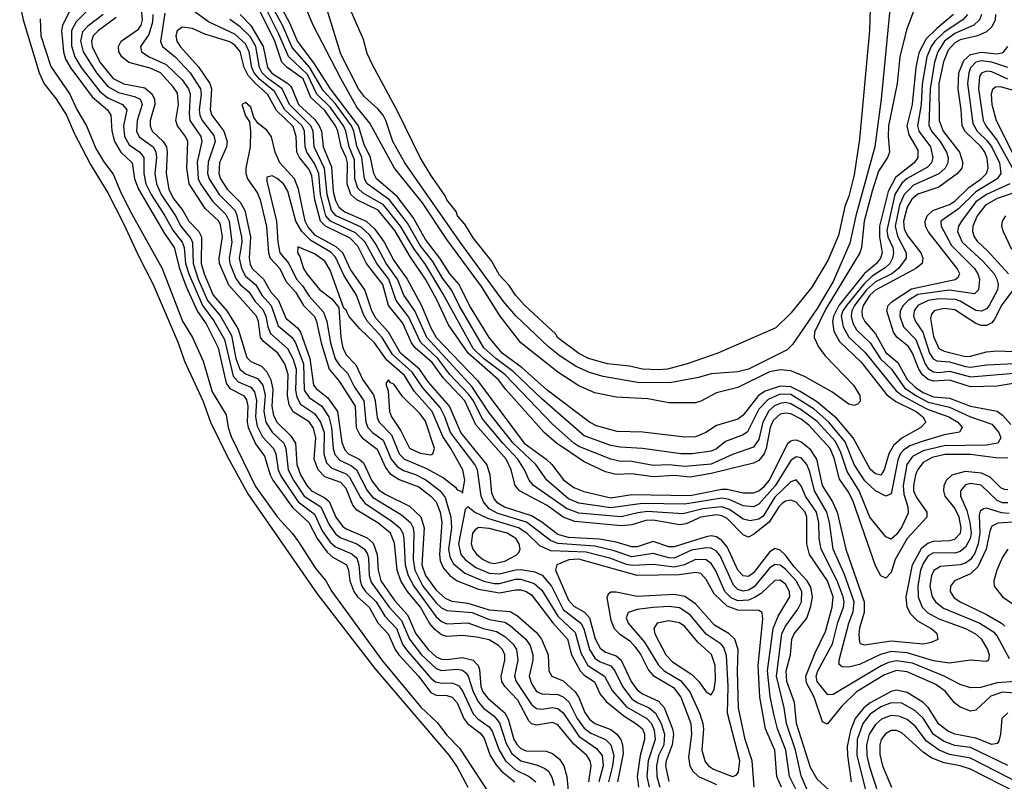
# Model space of a CAD drawing. Header units: inches. Extents: x 990535 to 1117859, y 769386 to 892122.
# Tile 518 of 656: x 1052597 to 1056317, y 832532 to 835411. Entities that reach past the tile are written whole.
import ezdxf

# ---------------------------------------------------------------- set-up
doc = ezdxf.new("R2010")
doc.units = ezdxf.units.IN
doc.header["$MEASUREMENT"] = 0
doc.layers.add('B0853', color=7, linetype='Continuous')

msp = doc.modelspace()

# ---------------------------------------------------------------- linework, layer by layer
at = {"layer": 'B0853', "color": 5}
for points, elevation in [([(1056330, 833753), (1056285.5, 833754.5), (1056190, 833767.6), (1056092.7, 833767.3), (1056044.4, 833755.6), (1056010, 833736.9), (1055990, 833710.4), (1055982, 833690), (1055973.7, 833650), (1055974.4, 833630), (1055984.7, 833604.7), (1056023.9, 833550), (1056024.3, 833530), (1055949.6, 833450.4), (1055904.6, 833370), (1055890, 833321.3), (1055870, 833300.4), (1055850, 833309.4), (1055830, 833346.3), (1055746.3, 833590), (1055730, 833623.3), (1055694.6, 833674.6), (1055674, 833754), (1055658.8, 833790), (1055578.9, 833878.9), (1055550, 833901), (1055510, 833920.8), (1055490, 833923.9), (1055470, 833919.3), (1055443.9, 833896.1), (1055432.2, 833870), (1055417.2, 833790), (1055409.3, 833770), (1055390, 833745.2), (1055370, 833734.8), (1055210, 833695.2), (1055130, 833681.7), (1055070, 833688.4), (1054990, 833682.8), (1054910, 833693.8), (1054850, 833692), (1054810, 833701.4), (1054730, 833739.1), (1054624.7, 833810), (1054578.3, 833850), (1054433, 834013), (1054405.6, 834050), (1054290.6, 834150), (1054217.5, 834257.5), (1054172.6, 834352.6), (1054129.5, 834430), (1054073.1, 834513.1), (1054013.7, 834613.7), (1053950.8, 834690.8), (1053870, 834730), (1053847.8, 834750), (1053833.8, 834790), (1053835.4, 834870), (1053830.7, 834890), (1053810.9, 834930), (1053798.6, 834990), (1053789.8, 835010), (1053750, 835067.4), (1053697.1, 835117.1), (1053667.5, 835187.5), (1053607.4, 835230), (1053587.7, 835250), (1053561.1, 835330), (1053478.1, 835498.1)], 2380), ([(1052596.5, 835470), (1052609.8, 835409.8), (1052669.5, 835209.5), (1052689, 835169), (1052732.9, 835112.9), (1052773.1, 835050), (1052802.5, 834982.5), (1052864, 834864), (1052930, 834756.6), (1052990, 834638.6), (1053042.9, 834522.9), (1053101.5, 834410), (1053195.4, 834190), (1053219.6, 834119.6), (1053290, 833968), (1053317.2, 833890), (1053380.9, 833760.9), (1053458.7, 833618.7), (1053721.2, 833241.2), (1053938.2, 832958.2), (1054219, 832630), (1054250, 832585.8), (1054290.1, 832510)], 2260), ([(1055884.1, 835450), (1055852.4, 835110), (1055828.5, 834930), (1055756.6, 834670), (1055733.3, 834566.7), (1055670, 834420.8), (1055610, 834319.9), (1055516.2, 834183.8), (1055496.8, 834163.2), (1055350, 834090.3), (1055310, 834080.5), (1055210, 834072.5), (1055161.7, 834058.3), (1055059.9, 834040.1), (1054938.4, 834038.4), (1054801.9, 834061.9), (1054750, 834077.3), (1054699.9, 834099.9), (1054638.8, 834138.7), (1054594.5, 834174.5), (1054471.5, 834291.5), (1054425.3, 834345.3), (1054261.2, 834570), (1054052.4, 834870), (1054006.9, 834950), (1053980.5, 835030), (1053969.7, 835050), (1053950, 835074), (1053899.6, 835119.6), (1053876.6, 835150), (1053810, 835280.6), (1053751.9, 835468.1)], 2260), ([(1052788.5, 835450), (1052758.2, 835390), (1052753.9, 835370), (1052762.1, 835290), (1052770, 835262.2), (1052790, 835227.5), (1052870, 835119.8), (1052928.8, 835070), (1052941.4, 835050), (1052944.4, 834990), (1052954.5, 834950), (1052978.1, 834910), (1053021.5, 834870), (1053030.4, 834810), (1053045.4, 834770), (1053143.3, 834603.3), (1053180, 834550), (1053200, 834470), (1053224.6, 834404.6), (1053268.1, 834308.1), (1053300.8, 834260.8), (1053346.4, 834170), (1053377.2, 834037.2), (1053390, 834017.2), (1053441.7, 833990), (1053454, 833974), (1053458.5, 833950), (1053456.4, 833890), (1053459.8, 833870), (1053487.7, 833807.7), (1053521, 833761), (1053542.4, 833690), (1053552.6, 833670), (1053627.2, 833567.2), (1053689.4, 833510), (1053720.1, 833450), (1053758.6, 833398.6), (1053779.5, 833379.5), (1053830.9, 833350), (1053838.6, 833330), (1053843.7, 833290), (1053858.6, 833250), (1053872.8, 833230), (1053916.6, 833190), (1053950, 833131), (1053989.3, 833089.3), (1054015, 833030), (1054029.2, 833010), (1054103.6, 832930), (1054150, 832867.7), (1054170, 832857.5), (1054210, 832856), (1054230.7, 832850), (1054250, 832829.2), (1054275.1, 832770), (1054288.1, 832750), (1054334.8, 832714.8), (1054350, 832697.6), (1054374.8, 832630), (1054395.5, 832595.5), (1054417.4, 832570), (1054467.5, 832530)], 2320), ([(1052857, 835450), (1052810, 835403.4), (1052791.9, 835370), (1052792.4, 835312.4), (1052804.7, 835270), (1052829.4, 835230), (1052899.1, 835139.1), (1052930, 835115), (1052985.2, 835090), (1053001.7, 835070), (1052988.2, 835010), (1052992.2, 834970), (1053010, 834937.8), (1053050.1, 834910), (1053065.7, 834890), (1053065.2, 834830), (1053073.7, 834790), (1053092.9, 834750), (1053145.6, 834670), (1053175.1, 834615.1), (1053210.4, 834570), (1053217.5, 834550), (1053222.9, 834490), (1053235.2, 834450), (1053287.2, 834330), (1053330, 834272.8), (1053370, 834202.7), (1053403, 834063), (1053422.3, 834042.3), (1053470, 834022.1), (1053483.8, 834003.8), (1053491.5, 833971.5), (1053487.7, 833910), (1053494.3, 833874.3), (1053514.1, 833834.1), (1053555.9, 833790), (1053563.9, 833770), (1053572.7, 833710), (1053584, 833684), (1053648.6, 833588.6), (1053710, 833542.1), (1053739.1, 833479.1), (1053770, 833436.4), (1053790, 833418.1), (1053851.9, 833391.9), (1053870, 833376), (1053878, 833350), (1053882.5, 833290), (1053890, 833270), (1053903.8, 833250), (1053943.8, 833210), (1053975.9, 833155.9), (1054020, 833110), (1054043.4, 833050), (1054056.7, 833030), (1054150, 832922.2), (1054167.8, 832907.8), (1054190, 832903.1), (1054230, 832904.5), (1054254.1, 832894.1), (1054270, 832873.5), (1054310, 832787.3), (1054328.1, 832768.1), (1054370, 832738.1), (1054381.9, 832721.9), (1054408.2, 832650), (1054432.3, 832610), (1054470, 832575.3), (1054521.2, 832550), (1054546.3, 832530)], 2340), ([(1052912.2, 835430), (1052853.4, 835386.6), (1052834.4, 835365.6), (1052826.6, 835330), (1052836.3, 835290), (1052886.2, 835210), (1052930, 835158.9), (1052970, 835135.7), (1053030, 835121.2), (1053052.4, 835110), (1053059.3, 835090), (1053040.7, 835030), (1053038.1, 834990), (1053048.5, 834968.5), (1053101.3, 834930), (1053111.5, 834911.5), (1053113.3, 834890), (1053106.8, 834830), (1053113.4, 834790), (1053131.3, 834750), (1053185.5, 834670), (1053205.9, 834630), (1053243.6, 834583.6), (1053248.9, 834568.9), (1053252.6, 834490), (1053271.5, 834430), (1053306.7, 834350), (1053355.2, 834290), (1053396.6, 834216.6), (1053413.8, 834130), (1053428.2, 834090), (1053450, 834072.2), (1053494.8, 834054.8), (1053514.7, 834030), (1053523.8, 833990), (1053518.7, 833930), (1053526.6, 833890), (1053550, 833851.3), (1053594.2, 833810), (1053602.2, 833790), (1053610.4, 833710), (1053631.2, 833670), (1053671.8, 833610), (1053734.9, 833570), (1053764.2, 833504.2), (1053790, 833467.7), (1053810, 833451.9), (1053870, 833430), (1053898.9, 833410), (1053910.4, 833390.4), (1053914.1, 833374.1), (1053916.9, 833310), (1053924.3, 833284.3), (1053993, 833190), (1054039.7, 833139.7), (1054069.5, 833069.5), (1054114.6, 833010), (1054170, 832958), (1054190, 832951.1), (1054250, 832955.8), (1054270, 832951.7), (1054281.9, 832941.9), (1054291.3, 832930), (1054309.5, 832870), (1054330, 832830.7), (1054349, 832809), (1054390, 832778.5), (1054410, 832753.5), (1054434.6, 832674.6), (1054456.6, 832636.6), (1054490, 832609.1), (1054553.2, 832593.2), (1054580.9, 832580.9), (1054594.3, 832570), (1054607.9, 832547.9), (1054616.2, 832516.2)], 2360), ([(1054746.7, 832530), (1054756.6, 832590), (1054752.5, 832610), (1054739.6, 832630), (1054690, 832672.2), (1054630, 832746.1), (1054610, 832754.8), (1054550, 832744.5), (1054530, 832749.4), (1054520.4, 832760.4), (1054478.3, 832838.3), (1054429.5, 832890), (1054418.2, 832910), (1054416.3, 832930), (1054430, 832990), (1054429.8, 833010), (1054420.9, 833030), (1054405.9, 833045.9), (1054370, 833066.3), (1054322.6, 833077.4), (1054270, 833083), (1054210, 833079.2), (1054190, 833085.8), (1054165.4, 833105.4), (1054144.7, 833130), (1054111.7, 833190), (1054062.3, 833250), (1054036.3, 833290), (1054022.6, 833330), (1054012.8, 833432.8), (1053998.2, 833470), (1053949.5, 833509.5), (1053870, 833557.1), (1053855.6, 833575.6), (1053830, 833638.5), (1053810, 833661.7), (1053750, 833682.9), (1053724.6, 833710), (1053709.3, 833750), (1053715.7, 833830), (1053706.4, 833866.4), (1053690, 833890.3), (1053630, 833929.3), (1053614.9, 833954.9), (1053608.5, 833990), (1053611.6, 834070), (1053599, 834110), (1053571.6, 834150), (1053516, 834196), (1053507.1, 834210), (1053498.9, 834270), (1053491.5, 834290), (1053386.9, 834406.9), (1053351.9, 834490), (1053349.7, 834510), (1053362.8, 834590), (1053355.3, 834635.3), (1053348.5, 834650), (1053297.2, 834697.2), (1053236.7, 834790), (1053228.4, 834850), (1053232.1, 834950), (1053223.3, 834970), (1053193, 835010), (1053187.1, 835030), (1053196.7, 835090), (1053192.7, 835132.7), (1053177.1, 835157.1), (1053128, 835210), (1053090, 835228.1), (1053008.6, 835248.6), (1052982.1, 835270), (1052971.7, 835290), (1052969.8, 835310), (1052979.7, 835330), (1053045, 835375), (1053055.5, 835390), (1053061.1, 835410), (1053057.4, 835450)], 2420), ([(1053100, 835430), (1053098.8, 835401.2), (1053084.5, 835355.5), (1053053.1, 835310), (1053056.4, 835290), (1053086.3, 835270), (1053150, 835242.1), (1053210, 835183.8), (1053234, 835150), (1053240.4, 835130), (1053236.4, 835056.4), (1053240, 835030), (1053280.7, 834970), (1053285.1, 834950), (1053267.5, 834872.5), (1053271.3, 834810), (1053280.2, 834790), (1053324.5, 834724.5), (1053375.2, 834675.2), (1053387.9, 834650), (1053397.6, 834570), (1053387.5, 834510), (1053390.4, 834490), (1053413.1, 834433.1), (1053429.6, 834410), (1053461.9, 834381.9), (1053485.7, 834345.7), (1053515.3, 834315.3), (1053526.9, 834290), (1053534.2, 834250), (1053544.7, 834224.7), (1053608.2, 834168.2), (1053628.7, 834130), (1053640.8, 834090), (1053638.7, 834010), (1053643.5, 833983.5), (1053658, 833958), (1053710, 833922.4), (1053733.3, 833890), (1053747.2, 833850), (1053745.9, 833770), (1053756.3, 833736.3), (1053776.2, 833716.2), (1053830, 833693.9), (1053842.2, 833682.2), (1053884.3, 833604.3), (1053901.6, 833581.6), (1053998.5, 833518.5), (1054033.3, 833490), (1054044, 833470), (1054047.8, 833450), (1054053.5, 833350), (1054063.9, 833310), (1054085.4, 833270), (1054170, 833153.8), (1054190, 833135.9), (1054210, 833127.3), (1054290, 833131.7), (1054349.6, 833109.6), (1054398, 833098), (1054430, 833079.8), (1054460.8, 833050), (1054473.6, 833030), (1054479.4, 832990), (1054466.1, 832930), (1054472.2, 832910), (1054530, 832822), (1054550, 832806.7), (1054570, 832804.8), (1054610, 832810.6), (1054630, 832806.8), (1054650, 832791.1), (1054710, 832702.9), (1054776.7, 832656.7), (1054797.2, 832630), (1054801.4, 832590), (1054784.7, 832530)], 2440), ([(1053144.8, 835435.2), (1053128.8, 835328.8), (1053135.6, 835310), (1053183.4, 835270), (1053240.8, 835210), (1053279.8, 835150), (1053282.5, 835130), (1053275.3, 835070), (1053277.6, 835050), (1053286, 835030), (1053330, 834973.5), (1053335.3, 834950), (1053308.1, 834871.9), (1053306.8, 834830), (1053312.4, 834810), (1053350.5, 834750), (1053410, 834690.9), (1053416.3, 834676.3), (1053434.2, 834590), (1053435.5, 834570), (1053425.9, 834510), (1053434.2, 834470), (1053450, 834441.9), (1053488.8, 834408.8), (1053512.1, 834370), (1053547.1, 834330), (1053573.2, 834253.2), (1053625.9, 834210), (1053638.9, 834190), (1053668.6, 834110), (1053671.9, 834010), (1053690, 833983.3), (1053738.4, 833950), (1053764.7, 833910), (1053775, 833870), (1053781.4, 833790), (1053787.5, 833767.5), (1053806, 833746), (1053850, 833724.7), (1053869.3, 833709.3), (1053910, 833630.8), (1053930, 833605.8), (1054039.6, 833539.6), (1054073.9, 833510), (1054083.2, 833490), (1054085.9, 833470), (1054083.4, 833370), (1054089.6, 833330), (1054120.2, 833270), (1054170, 833207.3), (1054190, 833188.3), (1054210, 833177.3), (1054305.7, 833170), (1054370, 833143.4), (1054430, 833133.7), (1054450, 833121.3), (1054509.7, 833070), (1054525.1, 833045.1), (1054535.1, 833010), (1054535.7, 832990), (1054521.6, 832930), (1054530, 832901.6), (1054550, 832871.4), (1054570, 832862.4), (1054630, 832860.6), (1054650, 832851.8), (1054672, 832832), (1054703.7, 832770), (1054730, 832732.7), (1054754.1, 832714.1), (1054810.2, 832690.2), (1054830.5, 832670), (1054841.8, 832630), (1054837.1, 832590), (1054821.5, 832530)], 2460), ([(1056359.5, 832910), (1056290, 832904.2), (1056227.2, 832887.2), (1056190, 832885.8), (1056150, 832898.4), (1056090.1, 832930.1), (1055970, 832978.2), (1055910, 832987), (1055879.2, 832980.8), (1055851.3, 832968.7), (1055670, 832859.7), (1055650, 832859), (1055610, 832909.5), (1055606.6, 832930), (1055612.5, 832950), (1055668.5, 833051.5), (1055688, 833132), (1055709.7, 833190), (1055711.9, 833210), (1055708.8, 833230), (1055685.6, 833290), (1055625, 833410), (1055617.8, 833450), (1055615.7, 833510), (1055606.9, 833550), (1055566.4, 833610), (1055549.1, 833649.1), (1055530, 833671.6), (1055510, 833664), (1055450, 833606.1), (1055405.8, 833534.2), (1055390, 833523.1), (1055356.2, 833516.2), (1055330, 833522.5), (1055279.1, 833559.1), (1055249.8, 833569.8), (1055178.1, 833561.9), (1055102.8, 833542.8), (1054968.5, 833551.5), (1054932.6, 833547.4), (1054868.8, 833531.2), (1054710, 833545.3), (1054662.7, 833562.7), (1054538.1, 833650), (1054521.3, 833670), (1054504.3, 833710), (1054479.3, 833750), (1054422.2, 833810), (1054343.6, 833903.6), (1054311.1, 833970), (1054293.9, 833993.9), (1054222.4, 834070), (1054176.3, 834130), (1054111.6, 834191.6), (1054067, 834287), (1054018.6, 834350), (1053990.8, 834430), (1053945.8, 834490), (1053901.8, 834570), (1053865.5, 834605.5), (1053771.3, 834650), (1053753, 834670), (1053733.1, 834750), (1053726.6, 834830), (1053710, 834867.2), (1053681.1, 834910), (1053674.9, 834930), (1053673.3, 834990), (1053664.5, 835010), (1053598.1, 835070), (1053559.7, 835139.7), (1053504.5, 835184.5), (1053483, 835210), (1053473.6, 835230), (1053463.9, 835290), (1053450, 835319.2), (1053410, 835356.4), (1053310, 835402.3), (1053250, 835447.2)], 2460), ([(1053430, 835430.2), (1053470, 835389), (1053517.1, 835310), (1053532.5, 835230), (1053548.9, 835208.9), (1053609.3, 835170), (1053619.3, 835159.3), (1053626.6, 835150), (1053649.6, 835090), (1053710, 835035.1), (1053728.7, 835010), (1053736.6, 834990), (1053743.4, 834930), (1053774.9, 834854.9), (1053781.6, 834761.6), (1053790, 834727.5), (1053802.8, 834702.8), (1053825.2, 834685.2), (1053905.7, 834650), (1053938.6, 834618.6), (1053973.4, 834570), (1054010, 834500.2), (1054060.1, 834430), (1054115.4, 834330), (1054148.5, 834248.5), (1054170.9, 834210), (1054326.5, 834046.5), (1054502.7, 833810), (1054586.3, 833750), (1054607, 833730), (1054651.3, 833671.3), (1054690, 833642.3), (1054728.1, 833628.1), (1054830, 833604), (1054910, 833616.4), (1055130, 833612.8), (1055250, 833636), (1055270, 833636.1), (1055330, 833623), (1055370, 833622.6), (1055390, 833630.5), (1055410, 833646), (1055430, 833669.9), (1055499.4, 833810), (1055510, 833819.6), (1055519, 833821), (1055530, 833822.3), (1055550, 833815.9), (1055580.5, 833790), (1055607.8, 833750), (1055628.9, 833650), (1055668, 833588), (1055685, 833550), (1055717.8, 833410), (1055787.4, 833210), (1055787, 833170), (1055770, 833112.3), (1055767.4, 833087.4), (1055770, 833058), (1055773, 833053), (1055788.2, 833048.2), (1055890, 833063.7), (1056010, 833052.3), (1056042.2, 833057.8), (1056067.7, 833070), (1056063.8, 833090), (1056039.5, 833110), (1055990, 833137.1), (1055963.5, 833163.5), (1055950.6, 833190), (1055946.7, 833230), (1055970.7, 833350), (1056005.9, 833414.1), (1056027.8, 833432.2), (1056050, 833440.4), (1056110, 833442.4), (1056130, 833447.5), (1056151.5, 833470), (1056154.1, 833490), (1056147.1, 833530), (1056130, 833564.7), (1056094, 833610), (1056088, 833630), (1056090.1, 833650), (1056099, 833670), (1056119.9, 833690), (1056170, 833704.5), (1056230, 833697.7), (1056262.4, 833682.4), (1056302.8, 833642.8), (1056316, 833636), (1056330, 833635.4)], 2420), ([(1056231.1, 835430), (1056223.1, 835410), (1056201.5, 835390), (1056130, 835358.2), (1056091.7, 835330), (1056065.6, 835290), (1056053.4, 835250), (1056036.8, 835150), (1056032, 835012), (1056042.5, 834990), (1056074.5, 834950), (1056098.2, 834910), (1056104.9, 834890), (1056103.9, 834870), (1056093.1, 834850), (1056070, 834828.1), (1055974.5, 834785.5), (1055938.8, 834750), (1055921.1, 834710), (1055904.2, 834630), (1055912.9, 834592.9), (1055946.6, 834530), (1055945.9, 834510), (1055917.8, 834470), (1055891.7, 834450), (1055830, 834419.5), (1055796.7, 834390), (1055751.4, 834330), (1055741.5, 834310), (1055738.1, 834290), (1055744.3, 834264.3), (1055758.6, 834238.6), (1055810, 834190.1), (1055849.5, 834129.5), (1055890.9, 834090), (1055940, 834020), (1055982.4, 833990), (1056030, 833965.7), (1056110, 833946.7), (1056190, 833909.4), (1056270, 833882), (1056296.1, 833850), (1056304.2, 833830), (1056292.7, 833810), (1056250, 833802.5), (1056090, 833800.6), (1056010, 833781.7), (1055970, 833759.4), (1055948.6, 833730), (1055935.3, 833650), (1055937.9, 833617.9), (1055952.1, 833570), (1055953.9, 833546.1), (1055930, 833493.8), (1055910, 833464.6), (1055890, 833447.4), (1055870, 833456.2), (1055809.1, 833530), (1055768.9, 833630), (1055722.7, 833702.7), (1055698.3, 833778.3), (1055677.5, 833817.5), (1055610, 833891.9), (1055550, 833936.7), (1055510, 833959.5), (1055490, 833963.4), (1055470, 833960.2), (1055448.8, 833951.2), (1055427, 833933), (1055404.1, 833890), (1055390, 833824.4), (1055370, 833795.1), (1055290, 833767.3), (1055210, 833731), (1055110, 833722.4), (1055050, 833727.9), (1054990, 833726.4), (1054910, 833740.7), (1054862.2, 833742.2), (1054830, 833750.2), (1054710, 833797.9), (1054689.9, 833810), (1054610, 833882.3), (1054429.5, 834070), (1054348.7, 834130), (1054310, 834167.6), (1054196, 834376), (1054130, 834485.8), (1054085.5, 834545.5), (1054035.8, 834630), (1053971.4, 834711.4), (1053894.6, 834754.6), (1053873.9, 834773.9), (1053863.2, 834810), (1053861.1, 834881.1), (1053841.1, 834930), (1053828.8, 834990), (1053820.4, 835010), (1053770, 835080.4), (1053719.9, 835130), (1053683.8, 835203.8), (1053611.7, 835271.7), (1053576.2, 835356.2), (1053529.3, 835450)], 2360), ([(1056178.3, 835430), (1056159.9, 835410), (1056090, 835363.8), (1056054.1, 835330), (1056040.2, 835310), (1056023.9, 835270), (1056007.3, 835167.3), (1056003.1, 835090), (1055988.6, 835010), (1055993.9, 834990), (1056038.7, 834930), (1056047.6, 834890), (1056041.6, 834870), (1056026.3, 834853.7), (1055950, 834811.1), (1055930, 834793), (1055904, 834750), (1055873.6, 834613.6), (1055877.6, 834590), (1055895.4, 834550), (1055898.4, 834530), (1055894.3, 834510), (1055884.1, 834490), (1055867.5, 834472.5), (1055818.2, 834441.8), (1055787.3, 834412.7), (1055720.4, 834330), (1055707, 834310), (1055700.5, 834290), (1055707.6, 834250), (1055730, 834211), (1055790, 834154.4), (1055908.4, 834008.4), (1055931.7, 833990), (1055995.5, 833955.5), (1056030, 833938), (1056108.1, 833910), (1056141, 833890), (1056158.1, 833870), (1056148, 833852), (1056090, 833842), (1056010, 833817.8), (1055960.1, 833799.9), (1055935.6, 833784.4), (1055923.8, 833770), (1055914.2, 833745.8), (1055890, 833618.4), (1055870, 833609.9), (1055830, 833629.5), (1055790, 833668.2), (1055750.4, 833730), (1055715.9, 833815.9), (1055654.3, 833890), (1055598.3, 833938.3), (1055510, 833993.9), (1055470, 833995.3), (1055424.4, 833975.6), (1055390, 833938.7), (1055346.8, 833853.2), (1055330, 833842.2), (1055263.2, 833816.8), (1055230, 833789.3), (1055210, 833779.9), (1055137.3, 833770), (1055095.3, 833770), (1054950, 833790.6), (1054865.1, 833794.9), (1054830, 833801.6), (1054730, 833838.5), (1054570, 833978.1), (1054461.6, 834081.6), (1054395.5, 834130), (1054350.5, 834170), (1054256.8, 834330), (1054228.1, 834390), (1054194.1, 834434.1), (1054157.4, 834497.4), (1054110, 834557.2), (1054062.1, 834642.1), (1053993.5, 834730), (1053910, 834790), (1053899.7, 834810), (1053888.9, 834890), (1053870, 834932.3), (1053859.1, 834990), (1053850.9, 835010), (1053790, 835092.7), (1053743.2, 835143.2), (1053691.6, 835231.6), (1053625.8, 835305.8), (1053589.7, 835389.7), (1053557.3, 835450)], 2340), ([(1056125.6, 835430), (1056062, 835378), (1056022, 835338), (1055994.5, 835285.5), (1055983, 835230), (1055968.4, 835090), (1055949.3, 835010), (1055956.3, 834976.3), (1055990, 834918.2), (1055990.4, 834890), (1055976.1, 834870), (1055906, 834814), (1055877.9, 834762.1), (1055845.6, 834630), (1055844.9, 834590), (1055855.1, 834530), (1055849.1, 834510), (1055833.7, 834490), (1055788.4, 834451.6), (1055692, 834330), (1055671.4, 834290), (1055667.3, 834270), (1055673, 834233), (1055694.7, 834194.7), (1055775.8, 834115.8), (1055873.1, 833993.1), (1055907.3, 833967.3), (1055984.4, 833930), (1056009.6, 833910), (1056020.8, 833890), (1056001.8, 833870), (1055930, 833829), (1055898.7, 833801.3), (1055881.2, 833770), (1055863.7, 833710), (1055850.6, 833689.4), (1055830, 833693.8), (1055810, 833712.1), (1055746.1, 833830), (1055683.7, 833903.7), (1055607.2, 833967.2), (1055546, 834006), (1055510, 834022.8), (1055470, 834026.2), (1055412.9, 834007.1), (1055388.4, 833990), (1055330, 833915.6), (1055310, 833900.5), (1055230, 833877.5), (1055189.8, 833850.2), (1055150, 833834.8), (1055110, 833832.5), (1054951.8, 833851.8), (1054854.4, 833854.4), (1054776.1, 833876.1), (1054749.4, 833889.4), (1054590, 834010.2), (1054495.3, 834095.3), (1054419.6, 834150), (1054370.2, 834210), (1054296.8, 834330), (1054256.6, 834410), (1054221.8, 834450), (1054184.3, 834510), (1054130, 834580.7), (1054083.3, 834663.3), (1054022.9, 834742.9), (1053945.3, 834810), (1053934.6, 834830), (1053922, 834890), (1053898.6, 834938.6), (1053876.2, 835010), (1053770.8, 835150), (1053708.3, 835248.3), (1053646.4, 835330), (1053617.5, 835397.5), (1053589, 835450)], 2320), ([(1055976.6, 835450), (1055947.5, 835372.5), (1055922.5, 835270), (1055912.6, 835170), (1055879.8, 835010), (1055877.9, 834970), (1055882.8, 834910), (1055875.8, 834890), (1055842.1, 834837.9), (1055817.4, 834762.6), (1055787.8, 834650), (1055777.8, 834550), (1055770.7, 834530), (1055642.2, 834317.8), (1055600.3, 834230), (1055599, 834210), (1055614.6, 834174.6), (1055640.8, 834140.8), (1055747.1, 834030), (1055771.2, 833990), (1055772.1, 833967.9), (1055762.4, 833957.6), (1055750, 833953.1), (1055730, 833958.1), (1055664.8, 834004.8), (1055561.9, 834061.9), (1055510, 834083.8), (1055470, 834087.8), (1055430, 834079.5), (1055310, 834020.6), (1055230, 833999.9), (1055170, 833968.5), (1055150, 833962.8), (1055050, 833963.2), (1054970, 833977.9), (1054850, 833983.5), (1054770, 834000.5), (1054710, 834026.5), (1054630, 834079), (1054490, 834189.9), (1054412.6, 834290), (1054342, 834402), (1054210, 834579.8), (1054118.2, 834718.2), (1054012.5, 834850), (1053919.4, 835019.4), (1053870, 835080.8), (1053810, 835188.4), (1053705, 835390), (1053680.5, 835450)], 2280), ([(1055810, 835452), (1055807.6, 835370), (1055770, 834959), (1055750, 834824.5), (1055730, 834744.4), (1055714.8, 834705.2), (1055690, 834594.7), (1055650, 834500.9), (1055590, 834399.3), (1055510, 834301.4), (1055454, 834246), (1055234.6, 834150), (1055118.7, 834110), (1055044.9, 834090), (1055010, 834087.7), (1054949.4, 834090), (1054901.4, 834101.4), (1054818, 834110), (1054745.8, 834130), (1054710, 834149.6), (1054630, 834209), (1054621.9, 834221.9), (1054505.4, 834330), (1054470, 834369.2), (1054446.7, 834406.7), (1054410, 834445.4), (1054378.9, 834498.9), (1054310, 834586.9), (1054278.4, 834638.4), (1054250.9, 834670), (1054245.3, 834685.3), (1054210, 834729.9), (1054204.8, 834744.8), (1054150, 834822.7), (1054110, 834889.8), (1054024.6, 835064.6), (1053930, 835240.5), (1053910, 835283.6), (1053895.5, 835335.5), (1053850, 835439.3)], 2240), ([(1056283.8, 835430), (1056283.2, 835410), (1056270, 835384.1), (1056250, 835365), (1056215.5, 835350), (1056150, 835334.6), (1056130, 835324), (1056104.8, 835295.2), (1056087.9, 835252.1), (1056070.2, 835170), (1056071.5, 835030), (1056086.4, 834990), (1056147.9, 834910), (1056160.3, 834870), (1056156.5, 834850), (1056140.2, 834830), (1056070, 834777.8), (1055990, 834751.7), (1055967.9, 834732.1), (1055950, 834702.3), (1055936.8, 834650), (1055939.3, 834619.3), (1055952.5, 834592.5), (1056001.4, 834530), (1056009.8, 834510), (1056006.9, 834490), (1055983, 834470), (1055830, 834389.2), (1055809.6, 834370), (1055784.2, 834330), (1055778.8, 834310), (1055780.4, 834290), (1055789.7, 834269.7), (1055830, 834224), (1055870, 834152.9), (1055914.7, 834114.7), (1055950.6, 834050.6), (1055981.2, 834021.2), (1056010, 834002.1), (1056050, 833985.9), (1056110, 833980.4), (1056190, 833950.2), (1056290.6, 833930.6), (1056310, 833916.1), (1056341.2, 833881.2)], 2380), ([(1052674.5, 835414.5), (1052676.5, 835350), (1052713.7, 835233.7), (1052785.5, 835130), (1052812.1, 835072.1), (1052849.6, 835009.6), (1052884.4, 834924.4), (1052914.1, 834874.1), (1052950, 834826.6), (1052978.1, 834758.1), (1053018.5, 834678.5), (1053134.3, 834470), (1053211.8, 834271.8), (1053249.4, 834210), (1053290, 834120.2), (1053324.2, 834004.2), (1053376.8, 833916.8), (1053383.8, 833870), (1053395.8, 833835.8), (1053487, 833647), (1053570.5, 833530.5), (1053626.4, 833470), (1053650, 833437.7), (1053715.6, 833335.6), (1053752.9, 833290), (1053776.2, 833250), (1053965, 832990), (1054111.9, 832811.9), (1054174.3, 832754.3), (1054210, 832706.8), (1054258, 832658), (1054367.6, 832490)], 2280), ([(1052961.4, 835418.6), (1052893.9, 835370), (1052874.8, 835350), (1052868.5, 835330), (1052870.5, 835310), (1052899.9, 835250), (1052950, 835188.9), (1052990, 835169), (1053070, 835153.6), (1053097.2, 835130), (1053106.4, 835110), (1053107.1, 835090), (1053089.8, 835030), (1053089.3, 835010), (1053097, 834990), (1053138.5, 834950), (1053150.7, 834930), (1053154.2, 834910), (1053149.4, 834830), (1053160.1, 834770), (1053176.9, 834736.9), (1053213.4, 834690), (1053236.3, 834650), (1053273, 834610), (1053284, 834590), (1053282.4, 834490), (1053293.2, 834450), (1053327.9, 834370), (1053379.1, 834310), (1053421.5, 834241.5), (1053454.6, 834134.6), (1053470, 834118.6), (1053510, 834101.3), (1053530, 834079.7), (1053546, 834050), (1053553.7, 834013.7), (1053549.2, 833950), (1053555.2, 833915.2), (1053568.9, 833888.9), (1053619.4, 833839.4), (1053638.4, 833810), (1053643.7, 833730), (1053658.1, 833690), (1053681.9, 833650), (1053699.3, 833630), (1053750, 833603.7), (1053766, 833590), (1053791.3, 833530), (1053816.6, 833496.6), (1053830, 833486.7), (1053910, 833452.8), (1053932.3, 833432.3), (1053947.3, 833390), (1053951.1, 833330), (1053961.2, 833290), (1054014.4, 833214.4), (1054061.9, 833161.9), (1054092.9, 833090), (1054139.9, 833030), (1054170, 833002.5), (1054190, 832994.1), (1054210, 832992.5), (1054270, 833000.6), (1054310.1, 832990), (1054329.1, 832970), (1054334.3, 832954.3), (1054338.5, 832890), (1054346.5, 832870), (1054366.1, 832846.1), (1054430.8, 832790), (1054443.8, 832763.8), (1054463.9, 832690), (1054476.2, 832670), (1054490, 832656.2), (1054510, 832646.9), (1054585.9, 832645.9), (1054610, 832636.7), (1054635.7, 832615.7), (1054653.2, 832590), (1054663.4, 832550), (1054671.2, 832470)], 2380), ([(1056330, 833584.5), (1056310, 833584.8), (1056290, 833594.1), (1056230, 833651.7), (1056190, 833658.3), (1056170, 833653), (1056151.5, 833630), (1056152.1, 833610), (1056175.2, 833555.2), (1056187.2, 833510), (1056191.8, 833470), (1056188.4, 833450), (1056170, 833416.9), (1056150, 833401), (1056130, 833394.7), (1056050, 833396.2), (1056030, 833384.6), (1056010, 833355.8), (1056000.6, 833330), (1055990.9, 833270.9), (1055991.5, 833230), (1056006.7, 833190), (1056028.3, 833168.3), (1056070, 833146.2), (1056170.1, 833110), (1056208.3, 833090), (1056230, 833070.8), (1056253.1, 833030), (1056259.6, 833010), (1056258, 832990), (1056250, 832984.9), (1056190, 832989.4), (1056110, 832979), (1056050, 832988.1), (1055950, 833018.2), (1055890, 833022.9), (1055848.9, 833011.1), (1055770, 832973.5), (1055730, 832963.4), (1055704.5, 832964.5), (1055693.3, 832973.3), (1055692.7, 832990), (1055730, 833130), (1055746.3, 833173.7), (1055749.6, 833210), (1055713.4, 833313.4), (1055670.7, 833410), (1055656.6, 833510), (1055646.4, 833550), (1055600.2, 833630), (1055582.5, 833702.5), (1055571.2, 833730), (1055550, 833754.7), (1055530, 833759.1), (1055510, 833744.9), (1055451.4, 833648.6), (1055390, 833579.2), (1055370, 833569.1), (1055330, 833574), (1055277.3, 833597.3), (1055250, 833601.8), (1055110, 833579.3), (1054950, 833582.3), (1054830, 833565.3), (1054710, 833583.7), (1054670, 833600.1), (1054587.9, 833670), (1054546.6, 833730), (1054461.2, 833810), (1054370, 833924.9), (1054304.7, 834024.7), (1054134.6, 834210), (1054089.9, 834309.9), (1054048.4, 834370), (1054024.4, 834430), (1053981.6, 834490), (1053942.8, 834562.8), (1053917.8, 834597.8), (1053887, 834627), (1053792.3, 834670), (1053774.9, 834690), (1053758.3, 834750), (1053748.9, 834848.9), (1053709.1, 834930), (1053704.9, 834990), (1053696.5, 835010), (1053615.8, 835090), (1053588.2, 835150), (1053532.6, 835190), (1053513.2, 835210), (1053502.2, 835230), (1053488.8, 835310), (1053466.9, 835346.9), (1053430, 835384.2), (1053390, 835411.8)], 2440), ([(1056370, 832864.2), (1056310, 832869.6), (1056266.6, 832853.4), (1056210, 832800.8), (1056190, 832797.6), (1056150, 832811.8), (1056129, 832829), (1056093.2, 832873.2), (1056058.3, 832898.3), (1055950, 832946.1), (1055910, 832950.5), (1055864.8, 832935.2), (1055758.7, 832870), (1055703.8, 832816.2), (1055648.2, 832748.2), (1055630, 832757.3), (1055599.2, 832850), (1055570, 832904.1), (1055567.3, 832930), (1055601.8, 833018.2), (1055641.2, 833098.8), (1055667, 833190), (1055670.7, 833230), (1055648.8, 833290), (1055581.1, 833390), (1055570.7, 833430), (1055571.4, 833530), (1055564, 833550), (1055530, 833587.1), (1055510, 833595), (1055490, 833590.7), (1055478, 833582), (1055465.7, 833570), (1055428.5, 833511.5), (1055370, 833464.6), (1055350, 833454.6), (1055330, 833463.6), (1055270, 833525.1), (1055250, 833535.9), (1055230, 833539.2), (1055170, 833530.4), (1055114.8, 833505.2), (1055090, 833501.3), (1054990, 833519.4), (1054962.5, 833517.5), (1054910, 833501.8), (1054870, 833498.3), (1054694.1, 833514.1), (1054650.7, 833530.7), (1054590, 833574.6), (1054485.6, 833630), (1054468.5, 833650), (1054453.7, 833710), (1054435.3, 833750), (1054320.1, 833880.1), (1054278.2, 833970), (1054197.1, 834057.1), (1054154.8, 834114.8), (1054091, 834170), (1054076.9, 834190), (1054044, 834264), (1053989.8, 834330), (1053968.4, 834410), (1053907.2, 834490), (1053874.5, 834554.5), (1053845.2, 834585.2), (1053752, 834630), (1053732.8, 834650), (1053711.4, 834730), (1053700.7, 834820.7), (1053690, 834844.5), (1053654.2, 834890), (1053644.3, 834910), (1053641, 834970), (1053630, 835006.7), (1053567.3, 835067.3), (1053533.3, 835130), (1053488.3, 835168.3), (1053460, 835200), (1053444.5, 835230), (1053430, 835290.9), (1053410, 835314.6), (1053390, 835327.8), (1053296.3, 835356.3), (1053250, 835377.7), (1053210, 835383.2), (1053191.5, 835368.5), (1053186.8, 835350), (1053190.9, 835330), (1053202.8, 835310), (1053272.3, 835232.3), (1053315.3, 835170), (1053321, 835150), (1053316, 835070), (1053323.1, 835050), (1053368.2, 834990), (1053380.3, 834950), (1053377.7, 834930), (1053351.7, 834870), (1053348.7, 834830), (1053355.6, 834810), (1053380.5, 834770), (1053430, 834721.4), (1053446.8, 834690), (1053468.9, 834590), (1053463.5, 834510), (1053467.1, 834487.1), (1053474.7, 834470), (1053517.3, 834430), (1053543.8, 834383.8), (1053574.6, 834350), (1053602.4, 834282.4), (1053645.7, 834245.7), (1053657.4, 834230), (1053692.5, 834130), (1053706.3, 834030), (1053716.7, 834016.7), (1053761.1, 833981.1), (1053797.5, 833930), (1053813.3, 833813.3), (1053824.9, 833784.9), (1053839.5, 833770), (1053879, 833750), (1053895.8, 833735.8), (1053927.8, 833667.8), (1053954, 833634), (1053977.6, 833617.6), (1054070, 833571.6), (1054112.1, 833532.1), (1054124.3, 833490), (1054116, 833350), (1054129.4, 833310), (1054170, 833255.2), (1054204.8, 833224.8), (1054230, 833212.8), (1054290, 833205.1), (1054370, 833179.7), (1054450, 833173.4), (1054478.2, 833158.2), (1054550, 833094.8), (1054568.1, 833070), (1054593.4, 833010), (1054596.2, 832950), (1054607.2, 832930), (1054650, 832912.2), (1054695.3, 832870), (1054709, 832849), (1054732.3, 832792.3), (1054750, 832766.6), (1054770.4, 832750.4), (1054830, 832728.1), (1054851.9, 832711.9), (1054867.7, 832690), (1054875, 832670), (1054876.9, 832636.9), (1054855.1, 832530)], 2480), ([(1056350, 834035.6), (1056290, 834025.3), (1056190, 834023.1), (1056110, 834048.5), (1056050, 834044.3), (1056030, 834051), (1056008.5, 834068.5), (1055993.8, 834090), (1055970.7, 834150.7), (1055955.7, 834175.7), (1055911, 834211), (1055897.9, 834230), (1055872.8, 834310), (1055878, 834330), (1055893.8, 834346.2), (1055965.8, 834394.2), (1056130.9, 834429.1), (1056142.3, 834437.7), (1056148.6, 834450), (1056138.8, 834470), (1056029.1, 834610), (1056019.4, 834630), (1056018, 834650), (1056025.1, 834670), (1056046.8, 834690), (1056110, 834712.4), (1056130, 834725.5), (1056183.5, 834776.5), (1056230.1, 834810), (1056249.3, 834830), (1056256.2, 834850), (1056252.2, 834887.8), (1056243.2, 834910), (1056229.6, 834930), (1056168.7, 834988.7), (1056158, 835010), (1056154.7, 835070), (1056142.3, 835150), (1056145.1, 835210), (1056163.8, 835256.2), (1056190, 835279.1), (1056230, 835287.8), (1056290, 835281.8), (1056312.5, 835287.5), (1056330, 835309.9)], 2420), ([(1056330, 835229.7), (1056269.9, 835250), (1056230, 835255.6), (1056209.9, 835250.1), (1056190, 835229.4), (1056182.5, 835210), (1056178.4, 835170), (1056198.5, 835018.5), (1056214.7, 834990), (1056252.7, 834952.7), (1056270, 834929.1), (1056298.6, 834870), (1056304.1, 834830), (1056290.4, 834810), (1056210, 834760.8), (1056143.6, 834696.4), (1056077.8, 834650), (1056077.9, 834630), (1056117.1, 834557.1), (1056204.6, 834470), (1056216.8, 834450), (1056222.9, 834430), (1056220.1, 834390), (1056204.8, 834375.2), (1056110, 834388.6), (1055990, 834372.7), (1055953.7, 834350), (1055934.5, 834330), (1055924, 834310), (1055922.8, 834290), (1055936.5, 834250), (1055982.5, 834202.5), (1056017.7, 834110), (1056030, 834092), (1056050, 834079.7), (1056070, 834077.4), (1056110, 834082.5), (1056190, 834060.6), (1056370, 834076.3)], 2440), ([(1056330, 835186.7), (1056270, 835214.4), (1056250, 835216.5), (1056231.3, 835208.7), (1056223.9, 835196.1), (1056219, 835150), (1056237.7, 835030), (1056247.6, 835010), (1056290, 834954.6), (1056348.1, 834850)], 2460), ([(1056370, 835138.1), (1056303.3, 835156.7), (1056284.2, 835155.8), (1056273, 835147), (1056267.9, 835130), (1056270, 835090.4), (1056285.8, 835030), (1056346.3, 834910)], 2480), ([(1055670, 832485), (1055610, 832540.8), (1055584.7, 832584.7), (1055531.3, 832750), (1055523.7, 832830), (1055495, 832910), (1055493.4, 832950), (1055509.7, 833010), (1055513.7, 833070), (1055523.5, 833090), (1055570.7, 833149.3), (1055585.9, 833194.1), (1055592.1, 833230), (1055585.7, 833265.7), (1055572.5, 833290), (1055522.7, 833342.7), (1055490, 833386.7), (1055470, 833405.4), (1055450, 833412.5), (1055430, 833398.3), (1055370, 833319.9), (1055350, 833306.5), (1055330, 833308.9), (1055310, 833330.8), (1055270, 833418.4), (1055250, 833442.8), (1055230, 833456), (1055210, 833459.6), (1055190, 833456.1), (1055070, 833418.8), (1055050, 833418.6), (1054990, 833438.7), (1054930, 833418.7), (1054910, 833418.4), (1054850, 833435.8), (1054787.3, 833447.3), (1054670, 833453.3), (1054630, 833464.7), (1054570, 833512.1), (1054530, 833536.1), (1054428.6, 833568.6), (1054403.6, 833583.6), (1054390, 833599.3), (1054380.8, 833620.8), (1054374.3, 833690), (1054362, 833730), (1054263.4, 833850), (1054220.8, 833950), (1054141.2, 834041.2), (1054106.7, 834090), (1054035.7, 834150), (1053990, 834229.4), (1053942.5, 834282.5), (1053927.5, 834310), (1053901.3, 834390), (1053846.3, 834466.2), (1053817.7, 834530), (1053792.7, 834552.7), (1053714.7, 834594.7), (1053686.1, 834626.1), (1053675.3, 834650), (1053650, 834770.6), (1053635.1, 834810), (1053580, 834870), (1053562.5, 834910), (1053548.6, 834968.6), (1053530, 834992.9), (1053498.2, 835018.2), (1053481.6, 835041.6), (1053470, 835079.8), (1053450, 835097.7), (1053436.5, 835090), (1053450, 835047.4), (1053464.3, 835024.3), (1053469.1, 834989.1), (1053467.8, 834930), (1053450.6, 834850), (1053450.9, 834830), (1053457.5, 834810), (1053495.6, 834755.6), (1053504.7, 834730), (1053528.7, 834628.7), (1053536.7, 834530), (1053542.7, 834510), (1053579.3, 834470), (1053602.4, 834422.4), (1053639.6, 834379.6), (1053668.8, 834330), (1053710, 834289.2), (1053718.6, 834270), (1053735.2, 834190), (1053765.7, 834090), (1053804.3, 834044.3), (1053864.6, 833950), (1053868.4, 833870), (1053881.4, 833841.4), (1053890.7, 833830), (1053947.8, 833787.8), (1053978.3, 833718.3), (1053995.4, 833695.4), (1054030, 833673.3), (1054105, 833645), (1054150, 833610.3), (1054170, 833589), (1054186, 833550), (1054192.2, 833510), (1054182.3, 833390), (1054185.3, 833365.3), (1054197.7, 833337.7), (1054221.7, 833310), (1054249.7, 833289.7), (1054330, 833258.9), (1054410, 833243.9), (1054470, 833255.9), (1054490, 833255.8), (1054510, 833250), (1054530, 833237.1), (1054610.9, 833130.9), (1054666.5, 833070), (1054681.3, 833010), (1054714.1, 832950), (1054730, 832933.6), (1054768.7, 832908.7), (1054790, 832861.9), (1054813.2, 832833.2), (1054879.2, 832779.2), (1054928.7, 832748.7), (1054949.8, 832730), (1054957.4, 832710), (1054957.5, 832690), (1054941.3, 832630), (1054930, 832550), (1054934.3, 832510)], 2520), ([(1055584.9, 832470), (1055550, 832553.2), (1055527.6, 832650), (1055493.6, 832750), (1055484.8, 832810), (1055456.9, 832930), (1055476.2, 833090), (1055490, 833118.3), (1055536.7, 833183.3), (1055550.6, 833210), (1055552.2, 833250), (1055531, 833290), (1055490, 833334.1), (1055470, 833349.2), (1055450, 833351.5), (1055430, 833338.3), (1055372.5, 833267.5), (1055350, 833255.2), (1055330, 833251.3), (1055310, 833257.2), (1055293.9, 833273.9), (1055244, 833384), (1055230, 833402.4), (1055210, 833412.8), (1055190, 833414.3), (1055134.6, 833405.4), (1055070, 833375.8), (1055050, 833376.2), (1054990, 833392.9), (1054910, 833381), (1054843.4, 833403.4), (1054770, 833421.2), (1054630, 833431.2), (1054602.9, 833442.9), (1054511.2, 833511.2), (1054403.8, 833543.8), (1054370, 833562.4), (1054348.7, 833588.7), (1054340.6, 833610), (1054326.8, 833710), (1054316.3, 833730), (1054224.2, 833850), (1054203.2, 833910), (1054185.1, 833945.1), (1054119.9, 834019.9), (1054079.1, 834079.1), (1054005.5, 834145.5), (1053965.9, 834210), (1053911.4, 834270), (1053896, 834296), (1053869, 834370), (1053823.2, 834443.2), (1053790, 834513.8), (1053771.9, 834531.9), (1053696.1, 834576.1), (1053662.1, 834610), (1053639.8, 834650), (1053610, 834762.6), (1053593.2, 834790), (1053570, 834811.1), (1053550, 834820.5), (1053530, 834816.3), (1053530, 834800.5), (1053566.4, 834650), (1053571.4, 834570), (1053579.8, 834530), (1053613.5, 834490), (1053642.2, 834430), (1053665.1, 834405.1), (1053690, 834366.2), (1053744.8, 834304.8), (1053757.1, 834270), (1053770.4, 834190), (1053788.7, 834128.7), (1053804.7, 834104.7), (1053834.6, 834074.6), (1053861.4, 834021.4), (1053897.4, 833970), (1053904.6, 833890), (1053911.7, 833870), (1053929.7, 833850), (1053970, 833822.1), (1054000.1, 833750), (1054022.3, 833722.3), (1054047.1, 833707.1), (1054092, 833692), (1054131.8, 833671.8), (1054184.8, 833630), (1054204.8, 833604.8), (1054226.1, 833530), (1054227.6, 833490), (1054216.8, 833410), (1054221.5, 833381.5), (1054234.9, 833354.9), (1054278.7, 833318.7), (1054350, 833288.8), (1054390, 833279.8), (1054410, 833280), (1054470, 833295.7), (1054490, 833295.6), (1054540.3, 833280.3), (1054570, 833254.6), (1054630, 833156.8), (1054695, 833095), (1054717.4, 833017.4), (1054743, 832970), (1054806.8, 832930), (1054835, 832875), (1054890, 832814.1), (1054966, 832770), (1054983.7, 832750), (1054994.1, 832725.9), (1054997.6, 832690), (1054971.8, 832610), (1054966.8, 832550), (1054974.9, 832510)], 2540), ([(1056338.3, 834790), (1056250, 834750.3), (1056210, 834722.3), (1056155.1, 834650), (1056143.5, 834630), (1056140.6, 834610), (1056157.5, 834570), (1056237.3, 834497.3), (1056278.2, 834450), (1056289.4, 834430), (1056293.5, 834410), (1056290.9, 834390), (1056259.8, 834330), (1056250, 834317.8), (1056231.1, 834308.9), (1056210, 834311.5), (1056150, 834347.1), (1056132.9, 834352.9), (1056070, 834355.2), (1056029.4, 834350), (1055990, 834330.7), (1055976.4, 834310), (1055973.6, 834290), (1055981.5, 834270), (1056009.6, 834229.6), (1056034.9, 834150), (1056048.7, 834128.7), (1056061.6, 834121.6), (1056110, 834117.1), (1056170, 834099.7), (1056190, 834098.1), (1056250, 834106.8), (1056410, 834114.1)], 2460), ([(1056391.3, 834768.7), (1056290, 834734.6), (1056246.3, 834710), (1056214.6, 834670), (1056198.8, 834630), (1056196.7, 834610), (1056202.6, 834590), (1056214.1, 834574.1), (1056255.4, 834535.4), (1056333.1, 834450)], 2480), ([(1056321, 834670), (1056308.6, 834650), (1056306.6, 834630), (1056312.9, 834610), (1056343.9, 834543.9)], 2520), ([(1056350.1, 834390), (1056307.4, 834332.6), (1056280.5, 834279.5), (1056270, 834265.3), (1056250, 834254.6), (1056230, 834255.1), (1056210, 834262.4), (1056130, 834314.4), (1056090, 834319.6), (1056052.1, 834310), (1056042.1, 834297.9), (1056037.9, 834282.1), (1056050, 834213.4), (1056070, 834168.3), (1056090, 834157.9), (1056170, 834137.9), (1056190, 834139), (1056250, 834155.3), (1056290, 834158.9), (1056410, 834153.8)], 2480), ([(1055555.6, 832450), (1055505.2, 832550), (1055492.1, 832650), (1055460.1, 832730), (1055445.9, 832785.9), (1055432.8, 832852.8), (1055422.6, 832950), (1055443.2, 833110), (1055463.2, 833156.8), (1055506.2, 833230), (1055505.9, 833250), (1055490, 833277.6), (1055470, 833292.5), (1055450, 833291), (1055398.1, 833241.9), (1055373.5, 833226.5), (1055350, 833217.4), (1055310, 833214.4), (1055285.2, 833225.2), (1055261.2, 833250), (1055226.3, 833330), (1055210, 833354.8), (1055190, 833369.4), (1055150, 833370.6), (1055109.1, 833350), (1055070, 833341.9), (1054990, 833351), (1054912.7, 833347.3), (1054890, 833351.3), (1054830, 833374.5), (1054737.7, 833397.7), (1054603.5, 833403.5), (1054561.8, 833421.8), (1054512.8, 833470), (1054481.5, 833490), (1054364.9, 833524.9), (1054314.8, 833550), (1054290, 833569.8), (1054280.4, 833559.6), (1054254.5, 833430), (1054264, 833390), (1054279.4, 833370), (1054320.4, 833340.4), (1054370, 833318.7), (1054410, 833316.6), (1054470, 833332), (1054490, 833332.8), (1054543.7, 833323.7), (1054571.4, 833311.4), (1054605.5, 833270), (1054650, 833182), (1054716.6, 833130), (1054728.1, 833108.1), (1054749.5, 833030), (1054770, 832998), (1054790, 832983.9), (1054830, 832969.1), (1054845.2, 832950), (1054874.8, 832890), (1054910, 832844), (1054930, 832830), (1054975.6, 832810), (1054999.6, 832790), (1055020.9, 832750), (1055033.5, 832710), (1055030, 832670), (1055010.9, 832630), (1055002.3, 832590), (1055003.7, 832550), (1055015.8, 832510)], 2560), ([(1056335, 833545), (1056306.3, 833546.3), (1056250, 833564.1), (1056238.1, 833561.9), (1056226.5, 833553.5), (1056222.5, 833537.5), (1056224.3, 833470), (1056218.8, 833430), (1056205.6, 833394.4), (1056190, 833370.3), (1056170, 833356.2), (1056150.2, 833350), (1056076.1, 833343.9), (1056050.6, 833329.4), (1056041.8, 833310), (1056035.9, 833270), (1056044.5, 833230), (1056056.7, 833210), (1056086.9, 833186.9), (1056224.4, 833130), (1056276.8, 833096.8), (1056290, 833080.3), (1056335.7, 832995.7)], 2460), ([(1056370, 833512.3), (1056292.6, 833507.4), (1056270, 833496.4), (1056262.1, 833477.9), (1056248.6, 833410), (1056217.3, 833342.7), (1056190, 833316.9), (1056129.5, 833290), (1056114.3, 833270), (1056112.3, 833250), (1056126.4, 833226.4), (1056150.6, 833210), (1056250, 833162.5), (1056306.9, 833130), (1056318.7, 833118.7)], 2480), ([(1056330, 833409.9), (1056310, 833379.2), (1056289.2, 833330), (1056277.9, 833290), (1056278.6, 833270), (1056310.8, 833230), (1056370, 833189)], 2520), ([(1055474.7, 832510), (1055457.5, 832550), (1055449.7, 832650), (1055414.3, 832730), (1055393.5, 832850), (1055386.4, 832970), (1055405.2, 833145.2), (1055401.7, 833170), (1055390, 833177.7), (1055310, 833178.5), (1055270, 833193.9), (1055221.2, 833241.2), (1055190, 833295), (1055170, 833317.1), (1055150, 833321), (1055087.9, 833312.1), (1054930, 833310.1), (1054710, 833371.5), (1054671.3, 833368.7), (1054626.4, 833350), (1054621.6, 833330), (1054670, 833216.2), (1054690, 833194.6), (1054731.2, 833171.2), (1054750.2, 833150.2), (1054770.9, 833070.9), (1054790, 833035.9), (1054810, 833020.2), (1054850, 833006.5), (1054869.8, 832990), (1054907.1, 832910), (1054930, 832877.6), (1054950, 832863.1), (1055010, 832834.7), (1055031.5, 832811.5), (1055062.8, 832730), (1055066.5, 832710), (1055061.6, 832670), (1055038.8, 832610), (1055037.3, 832590), (1055050, 832531.3)], 2580), ([(1055371.5, 832510), (1055364.7, 832610), (1055337.5, 832690), (1055313, 832810), (1055308.8, 832950), (1055311.2, 833030), (1055299, 833070), (1055277.8, 833090), (1055222.1, 833122.1), (1055150, 833202.5), (1055110, 833230.9), (1055070, 833237.9), (1054930, 833230.6), (1054850, 833247.1), (1054830, 833246.5), (1054820.5, 833239.5), (1054814.6, 833225.4), (1054830, 833141.2), (1054842.5, 833110), (1054862.9, 833090), (1054902.5, 833062.5), (1054921.6, 833041.6), (1054944, 833010), (1054972.8, 832952.8), (1054990, 832931.5), (1055066.5, 832886.5), (1055095.3, 832850), (1055133.1, 832750), (1055135, 832710), (1055123.6, 832623.6), (1055129.2, 832590), (1055140.1, 832570), (1055161.9, 832550), (1055230, 832519.8)], 2620), ([(1056330, 832791.2), (1056307.3, 832770), (1056303.2, 832710), (1056296.6, 832683.4), (1056290, 832675), (1056270, 832671.6), (1056210, 832695.4), (1056130, 832710.4), (1056102.7, 832722.7), (1056070, 832747.5), (1056031, 832810), (1056010, 832829.9), (1055950, 832867.2), (1055910, 832876.3), (1055890, 832871), (1055810, 832829), (1055785.9, 832810), (1055754.1, 832770), (1055735.5, 832724.5), (1055723.6, 832663.6), (1055724.2, 832630), (1055739, 832530)], 2520), ([(1056330, 832591.6), (1056190, 832659.3), (1056130, 832667.1), (1056090, 832683), (1056049.5, 832709.5), (1056010, 832770.9), (1055979.6, 832799.6), (1055930, 832826.9), (1055890, 832828.6), (1055850, 832814.2), (1055810, 832786.1), (1055782.8, 832750), (1055761.4, 832690), (1055760.3, 832630), (1055800, 832470)], 2540), ([(1056381.1, 832521.1), (1056190, 832619.4), (1056110, 832633.5), (1056071.1, 832650), (1056023.6, 832683.6), (1055980.1, 832740.1), (1055950, 832765.9), (1055918.7, 832778.7), (1055890, 832780.6), (1055853.6, 832766.4), (1055830, 832746.8), (1055806.4, 832710), (1055796.3, 832670), (1055797.9, 832630), (1055806, 832590), (1055878.7, 832370)], 2560), ([(1056361.7, 832490), (1056190, 832577.6), (1056150.9, 832590.9), (1056090, 832602), (1056041.1, 832621.1), (1056010, 832641.7), (1055930, 832715.5), (1055910, 832724.3), (1055890, 832724), (1055868, 832712), (1055852.2, 832690), (1055847.2, 832670), (1055847, 832633), (1055856.6, 832590), (1055890.8, 832510)], 2580)]:
    msp.add_lwpolyline(points, dxfattribs=dict(at, elevation=elevation))
for points, elevation in [([(1053648.1, 834551.9), (1053646.2, 834530), (1053655.3, 834515.3), (1053668.7, 834470), (1053681.1, 834450), (1053730, 834391.6), (1053776.1, 834356.1), (1053802.7, 834322.7), (1053810.4, 834209.6), (1053817.7, 834170), (1053830, 834144.6), (1053866.4, 834106.4), (1053893.2, 834050), (1053933.5, 833993.5), (1053940.4, 833970), (1053947, 833907), (1053955.2, 833890), (1054001.5, 833841.5), (1054030.8, 833770), (1054050, 833749.6), (1054133.9, 833713.9), (1054198.6, 833678.6), (1054243.8, 833643.8), (1054250, 833634), (1054267.3, 833627.3), (1054270, 833620.7), (1054278.2, 833670), (1054271.3, 833710), (1054226.2, 833790), (1054195.2, 833835.2), (1054154.8, 833930), (1054087, 834007), (1054050, 834065.7), (1053984.1, 834124.1), (1053937.5, 834190), (1053881.9, 834241.9), (1053840.5, 834290), (1053830, 834312.6), (1053821.1, 834321.1), (1053770, 834464.5), (1053750, 834497.9), (1053710, 834525.4)], 2560), ([(1053990, 834049.6), (1053981.3, 834038.7), (1053981.8, 834030), (1053988.3, 834008.3), (1053993.6, 833930), (1054001.3, 833910), (1054036.9, 833856.9), (1054070, 833791.3), (1054110, 833772.5), (1054150, 833766.6), (1054157.6, 833770), (1054163.4, 833790), (1054130, 833892.8), (1054110, 833921.6), (1054044.8, 833984.8), (1054010, 834033.4), (1053998.2, 834038.2)], 2580), ([(1054330, 833491), (1054317.9, 833482.1), (1054308.1, 833470), (1054302.6, 833430), (1054308.6, 833410), (1054323.5, 833390), (1054347.5, 833370), (1054370, 833359.7), (1054390, 833355.8), (1054430, 833364.3), (1054473.1, 833386.9), (1054482.6, 833397.4), (1054487.8, 833410), (1054484.4, 833430), (1054471.3, 833450), (1054438, 833470), (1054370, 833487.9)], 2580), ([(1055050, 833193.2), (1054990.5, 833189.5), (1054930, 833181.7), (1054895.5, 833170), (1054888.5, 833150), (1054896.2, 833130), (1054958, 833058), (1055010.7, 832970.7), (1055032, 832950), (1055093.7, 832913.7), (1055129.3, 832870), (1055167.1, 832787.1), (1055178.5, 832750), (1055180.8, 832730), (1055174.2, 832650), (1055186.2, 832606.2), (1055198.9, 832590), (1055217.7, 832577.7), (1055290, 832549.7), (1055304.4, 832555.6), (1055313, 832567), (1055318, 832610), (1055271.1, 832790), (1055273.6, 832890), (1055267.9, 833007.9), (1055257.7, 833037.7), (1055246.8, 833050), (1055190, 833088.7), (1055130, 833161.4), (1055090, 833187.5)], 2640), ([(1055050, 833139.2), (1055006, 833130), (1054992.7, 833110), (1054996.6, 833090), (1055038.4, 833010), (1055063.4, 832983.4), (1055136, 832936), (1055162.5, 832910), (1055190, 832870.2), (1055210, 832859.3), (1055220.6, 832879.4), (1055225.6, 832914.4), (1055224, 832970), (1055210.9, 833010.9), (1055158.6, 833058.6), (1055110, 833117.2), (1055090, 833131.1)], 2660)]:
    msp.add_lwpolyline(points, close=True, dxfattribs=dict(at, elevation=elevation))

doc.saveas('drawing.dxf')
